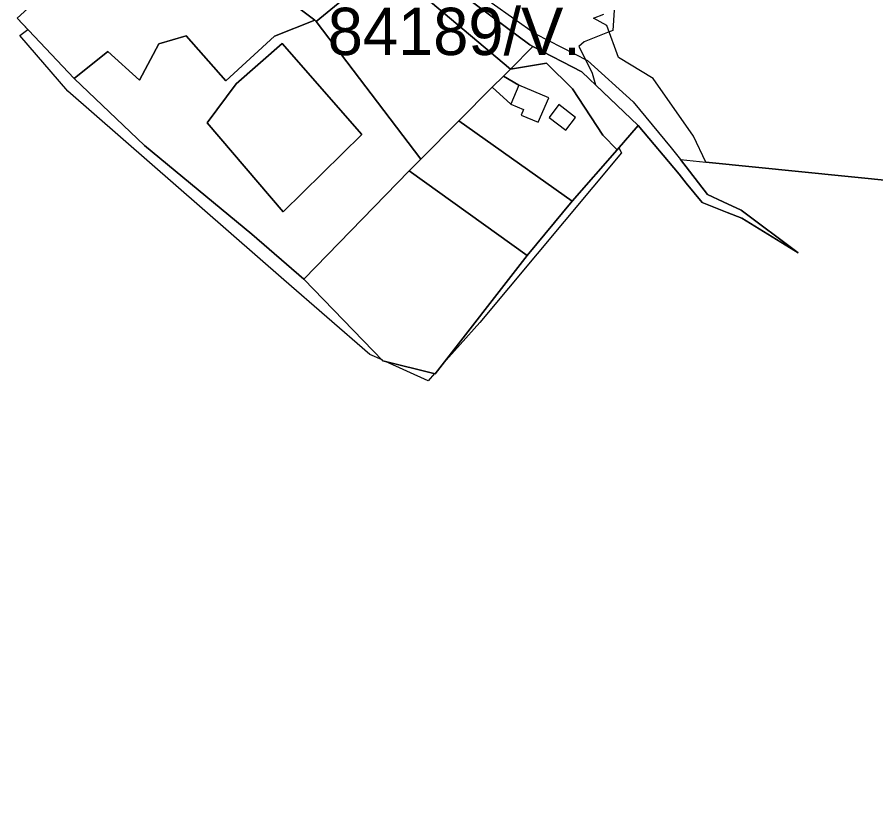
# Model space of a CAD drawing. Extents: x -477304 to -465429, y -1159113 to -1149210.
# Drawn here: x -468831.1 to -468558.8, y -1154735.4 to -1154482.5 of the extents above; entities that cross this region are included whole.
import ezdxf

# ---------------------------------------------------------------- set-up
doc = ezdxf.new("R2010")
doc.units = 0
for name, color, linetype in [('BPEJ_s', 7, 'Continuous'), ('orna_s', 7, 'Continuous'), ('PUPFL_s', 7, 'Continuous'), ('trav_porost_s', 7, 'Continuous'), ('voda_s', 7, 'Continuous'), ('zahrada_s', 7, 'Continuous')]:
    doc.layers.add(name, color=color, linetype=linetype)

msp = doc.modelspace()

# ---------------------------------------------------------------- linework, layer by layer
at = {"layer": 'BPEJ_s'}
msp.add_lwpolyline([(-468641.81, -1154480.24), (-468642.2, -1154486.68), (-468642.74, -1154486.9), (-468643.37, -1154487.16), (-468651.24, -1154490.31), (-468652.93, -1154491.79), (-468650.87, -1154495.91), (-468648.7, -1154500.24), (-468647.73, -1154503.92), (-468634.12, -1154516.89), (-468640.23, -1154523.94), (-468639.45, -1154525.5), (-468684.42, -1154579.29), (-468696.81, -1154593.31), (-468698.56, -1154595.57), (-468698.75, -1154595.52), (-468700.77, -1154597.81), (-468714.29, -1154591.69), (-468715.11, -1154591.49), (-468715.4, -1154591.19), (-468719.29, -1154589.43), (-468746.58, -1154565.8), (-468815.03, -1154505.95), (-468830.3, -1154488.28), (-468827.72, -1154486.39), (-468831.14, -1154482.77), (-468813.19, -1154466.42)], dxfattribs=at)
msp.add_lwpolyline([(-468641.81, -1154480.24), (-468642.2, -1154486.68), (-468642.74, -1154486.9), (-468643.37, -1154487.16), (-468651.24, -1154490.31), (-468652.93, -1154491.79), (-468650.87, -1154495.91), (-468648.7, -1154500.24), (-468647.73, -1154503.92), (-468634.12, -1154516.89), (-468640.23, -1154523.94), (-468639.45, -1154525.5), (-468684.42, -1154579.29), (-468696.81, -1154593.31), (-468698.56, -1154595.57), (-468698.75, -1154595.52), (-468700.77, -1154597.81), (-468714.29, -1154591.69), (-468715.11, -1154591.49), (-468715.4, -1154591.19), (-468719.29, -1154589.43), (-468746.58, -1154565.8), (-468815.03, -1154505.95), (-468830.3, -1154488.28), (-468827.72, -1154486.39), (-468831.14, -1154482.77), (-468813.19, -1154466.42)], dxfattribs=at)
at = {"layer": 'orna_s'}
for points in [[(-468749.93, -1154421.31), (-468711.33, -1154463.35), (-468736.34, -1154483.9), (-468736.68, -1154483.46), (-468749.04, -1154474.05), (-468778.48, -1154447.83)], [(-468691.06, -1154515.41), (-468655.08, -1154540.83), (-468669.41, -1154558.09), (-468706.82, -1154531.27), (-468703.12, -1154527.55)]]:
    msp.add_lwpolyline(points, close=True, dxfattribs=at)
at = {"layer": 'PUPFL_s'}
for points in [[(-468813.19, -1154466.42), (-468831.14, -1154482.77), (-468813.04, -1154501.91), (-468790.71, -1154523.14), (-468756.75, -1154551.27), (-468740.19, -1154565.56), (-468715.11, -1154591.49), (-468698.56, -1154595.57), (-468669.41, -1154558.09), (-468655.08, -1154540.83), (-468640.78, -1154524.57), (-468634.12, -1154516.89), (-468621.17, -1154532.33), (-468618.88, -1154535.15), (-468613.87, -1154541.31), (-468605.95, -1154544.39), (-468601.27, -1154546.22), (-468583.36, -1154557.22), (-468601.45, -1154543.73), (-468607.14, -1154541.1), (-468612.18, -1154538.77), (-468620.77, -1154527.66)], [(-468491.9, -1154540.67), (-468612.73, -1154528.47), (-468616.59, -1154520.18), (-468629.41, -1154501.97), (-468640.4, -1154495.24), (-468644.12, -1154485.12), (-468648.27, -1154482.87), (-468645.02, -1154481.55)], [(-468620.77, -1154527.66), (-468612.73, -1154528.47), (-468491.9, -1154540.67), (-467430.33, -1154618.81), (-467593.69, -1154872.31)]]:
    msp.add_lwpolyline(points, dxfattribs=at)
at = {"layer": 'trav_porost_s'}
for points in [[(-468668.53, -1154491.31), (-468667.56, -1154491.81), (-468674.68, -1154498.96), (-468700.02, -1154477.67), (-468707.16, -1154467.89), (-468711.33, -1154463.35), (-468749.93, -1154421.31), (-468778.48, -1154447.83), (-468813.19, -1154466.42), (-468780.47, -1154445.42), (-468753.44, -1154422.16), (-468739.24, -1154409.94), (-468734.16, -1154420.13), (-468721.43, -1154436.32), (-468707.48, -1154452.22), (-468693.14, -1154467.73), (-468690.73, -1154469.69), (-468689.18, -1154475.81)], [(-468792.35, -1154502.51), (-468802.43, -1154493.38), (-468813.04, -1154501.91), (-468831.14, -1154482.77), (-468813.19, -1154466.42), (-468778.48, -1154447.83), (-468749.04, -1154474.05), (-468736.68, -1154483.46), (-468749.54, -1154488.57), (-468764.94, -1154502.72), (-468777.55, -1154488.46), (-468786.21, -1154491)], [(-468676.9, -1154501.19), (-468680.42, -1154504.73), (-468691.06, -1154515.41), (-468703.12, -1154527.55), (-468736.34, -1154483.9), (-468711.33, -1154463.35), (-468707.16, -1154467.89), (-468700.02, -1154477.67), (-468674.68, -1154498.96)], [(-468756.75, -1154551.27), (-468790.71, -1154523.14), (-468813.04, -1154501.91), (-468802.43, -1154493.38), (-468792.35, -1154502.51), (-468786.21, -1154491), (-468777.55, -1154488.46), (-468764.94, -1154502.72), (-468749.54, -1154488.57), (-468736.68, -1154483.46), (-468736.34, -1154483.9), (-468703.12, -1154527.55), (-468706.82, -1154531.27), (-468740.19, -1154565.56)], [(-468761.7, -1154503.63), (-468747.06, -1154490.81), (-468721.76, -1154519.72), (-468746.77, -1154544.2), (-468770.84, -1154516.04)], [(-468761.7, -1154503.63), (-468770.84, -1154516.04), (-468746.77, -1154544.2), (-468721.76, -1154519.72), (-468747.06, -1154490.81)], [(-468645.32, -1154519.94), (-468654.95, -1154505.26), (-468663.19, -1154497.05), (-468674.68, -1154498.96), (-468667.56, -1154491.81), (-468652.04, -1154499.81), (-468634.12, -1154516.89), (-468640.78, -1154524.57)], [(-468670.55, -1154511.75), (-468671.3, -1154513.52), (-468665.86, -1154515.84), (-468662.53, -1154508.04), (-468671.98, -1154504.01), (-468676.9, -1154501.19), (-468674.68, -1154498.96), (-468663.19, -1154497.05), (-468654.95, -1154505.26), (-468645.32, -1154519.94), (-468640.78, -1154524.57), (-468655.08, -1154540.83), (-468691.06, -1154515.41), (-468680.42, -1154504.73), (-468674.55, -1154510.04)], [(-468659.31, -1154510.24), (-468662.42, -1154514.28), (-468657.1, -1154518.38), (-468653.99, -1154514.34)], [(-468740.19, -1154565.56), (-468706.82, -1154531.27), (-468669.41, -1154558.09), (-468698.56, -1154595.57), (-468715.11, -1154591.49)]]:
    msp.add_lwpolyline(points, close=True, dxfattribs=at)
at = {"layer": 'voda_s'}
for points in [[(-468782.4, -1154325.63), (-468773.73, -1154343.54), (-468771.05, -1154349.46), (-468761.94, -1154354.43), (-468750.98, -1154357.45), (-468749.91, -1154358), (-468740.38, -1154371.63), (-468730.25, -1154387.15), (-468727.86, -1154401.79), (-468713.09, -1154411.37), (-468705.49, -1154433.27), (-468691.35, -1154443.81), (-468686.54, -1154452.93), (-468686.66, -1154459.11), (-468686.84, -1154461.56), (-468686.9, -1154461.96), (-468686.83, -1154467.55), (-468683.67, -1154475.43), (-468680.46, -1154478.04), (-468666.7, -1154487.76), (-468650.21, -1154496.25), (-468635.73, -1154509.33), (-468623.67, -1154523.91)], [(-468623.67, -1154523.91), (-468620.77, -1154527.66), (-468612.18, -1154538.77), (-468607.14, -1154541.1), (-468601.45, -1154543.73), (-468583.36, -1154557.22), (-468601.27, -1154546.22), (-468605.95, -1154544.39), (-468613.87, -1154541.31), (-468618.88, -1154535.15), (-468621.17, -1154532.33), (-468634.12, -1154516.89), (-468652.04, -1154499.81), (-468667.56, -1154491.81), (-468668.53, -1154491.31), (-468689.18, -1154475.81)]]:
    msp.add_lwpolyline(points, dxfattribs=at)
at = {"layer": 'zahrada_s'}
msp.add_lwpolyline([(-468680.42, -1154504.73), (-468676.9, -1154501.19), (-468671.98, -1154504.01), (-468674.55, -1154510.04)], close=True, dxfattribs=at)

# ---------------------------------------------------------------- texts
at = {"layer": 'BPEJ_s'}
msp.add_text('84189/V.', height=15, dxfattribs=at).set_placement((-468732.63, -1154494.51))

doc.saveas('drawing.dxf')
